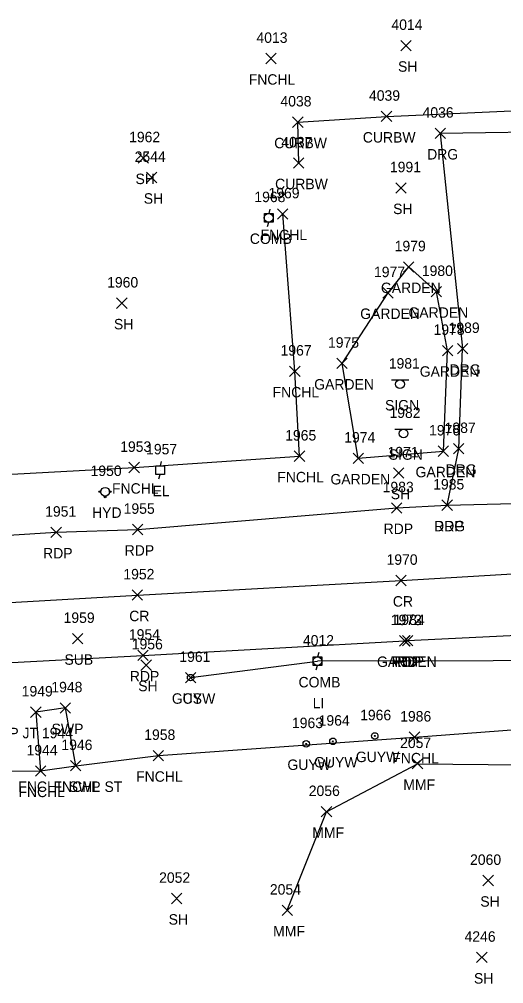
# Model space of a CAD drawing. Extents: x 1509053 to 1511576, y 400838 to 402572.
# Drawn here: x 1510649 to 1510741.8, y 401586.3 to 401770.8 of the extents above; entities that cross this region are included whole.
import ezdxf

# ---------------------------------------------------------------- set-up
doc = ezdxf.new("R2010")
doc.units = 0
for name, color, linetype in [('L_A', 7, 'Continuous'), ('L_I', 7, 'Continuous'), ('L_TIC', 7, 'Continuous'), ('LAPB', 7, 'Continuous'), ('LDEFAULT', 7, 'Continuous'), ('LELB', 7, 'Continuous'), ('LFNC', 7, 'Continuous'), ('P_A', 7, 'Continuous'), ('P_I', 7, 'Continuous'), ('P_TIC', 7, 'Continuous'), ('PET', 7, 'Continuous'), ('PRC', 7, 'Continuous'), ('R_A', 7, 'Continuous'), ('R_I', 7, 'Continuous'), ('R_TIC', 7, 'Continuous'), ('RC', 7, 'Continuous'), ('RDG', 7, 'Continuous'), ('RSW', 7, 'Continuous'), ('S_A', 7, 'Continuous'), ('S_I', 7, 'Continuous'), ('SSGN', 7, 'Continuous'), ('U_A', 7, 'Continuous'), ('U_C', 7, 'Continuous'), ('U_I', 7, 'Continuous'), ('U_TIC', 7, 'Continuous'), ('UEPT', 7, 'Continuous'), ('UP', 7, 'Continuous'), ('UPGW', 7, 'Continuous'), ('UWFH', 7, 'Continuous')]:
    doc.layers.add(name, color=color, linetype=linetype)

msp = doc.modelspace()

# ---------------------------------------------------------------- linework, layer by layer
at = {"layer": 'L_TIC'}
for points in [[(1510722.08, 401764.76), (1510724.08, 401766.76)], [(1510724.08, 401764.76), (1510722.08, 401766.76)], [(1510696.23, 401762.28), (1510698.23, 401764.28)], [(1510698.23, 401762.28), (1510696.23, 401764.28)], [(1510671.81, 401743.27), (1510673.81, 401745.27)], [(1510673.81, 401743.27), (1510671.81, 401745.27)], [(1510673.39, 401739.52), (1510675.39, 401741.52)], [(1510675.39, 401739.52), (1510673.39, 401741.52)], [(1510721.14, 401737.53), (1510723.14, 401739.53)], [(1510723.14, 401737.53), (1510721.14, 401739.53)], [(1510698.5, 401732.55), (1510700.5, 401734.55)], [(1510700.5, 401732.55), (1510698.5, 401734.55)], [(1510722.63, 401722.42), (1510724.63, 401724.42)], [(1510724.63, 401722.42), (1510722.63, 401724.42)], [(1510718.66, 401717.47), (1510720.66, 401719.47)], [(1510720.66, 401717.47), (1510718.66, 401719.47)], [(1510727.9, 401717.69), (1510729.9, 401719.69)], [(1510729.9, 401717.69), (1510727.9, 401719.69)], [(1510727.9, 401717.69), (1510729.9, 401719.69)], [(1510729.9, 401717.69), (1510727.9, 401719.69)], [(1510667.68, 401715.48), (1510669.68, 401717.48)], [(1510669.68, 401715.48), (1510667.68, 401717.48)], [(1510730.06, 401706.42), (1510732.06, 401708.42)], [(1510732.06, 401706.42), (1510730.06, 401708.42)], [(1510709.85, 401703.97), (1510711.85, 401705.97)], [(1510711.85, 401703.97), (1510709.85, 401705.97)], [(1510700.81, 401702.47), (1510702.81, 401704.47)], [(1510702.81, 401702.47), (1510700.81, 401704.47)], [(1510729.26, 401687.19), (1510731.26, 401689.19)], [(1510731.26, 401687.19), (1510729.26, 401689.19)], [(1510701.7, 401686.22), (1510703.7, 401688.22)], [(1510703.7, 401686.22), (1510701.7, 401688.22)], [(1510712.96, 401685.82), (1510714.96, 401687.82)], [(1510714.96, 401685.82), (1510712.96, 401687.82)], [(1510712.96, 401685.82), (1510714.96, 401687.82)], [(1510714.96, 401685.82), (1510712.96, 401687.82)], [(1510670.05, 401684.05), (1510672.05, 401686.05)], [(1510672.05, 401684.05), (1510670.05, 401686.05)], [(1510720.7, 401683), (1510722.7, 401685)], [(1510722.7, 401683), (1510720.7, 401685)], [(1510721.88, 401650.91), (1510723.88, 401652.91)], [(1510723.88, 401650.91), (1510721.88, 401652.91)], [(1510672.33, 401646.26), (1510674.33, 401648.26)], [(1510674.33, 401646.26), (1510672.33, 401648.26)], [(1510680.86, 401643.87), (1510682.86, 401645.87)], [(1510682.86, 401643.87), (1510680.86, 401645.87)], [(1510723.73, 401632.47), (1510725.73, 401634.47)], [(1510725.73, 401632.47), (1510723.73, 401634.47)], [(1510674.67, 401628.95), (1510676.67, 401630.95)], [(1510676.67, 401628.95), (1510674.67, 401630.95)], [(1510652.12, 401626.01), (1510654.12, 401628.01)], [(1510654.12, 401626.01), (1510652.12, 401628.01)], [(1510658.85, 401627.01), (1510660.85, 401629.01)], [(1510660.85, 401627.01), (1510658.85, 401629.01)], [(1510724.31, 401627.4), (1510726.31, 401629.4)], [(1510726.31, 401627.4), (1510724.31, 401629.4)], [(1510706.87, 401618.22), (1510708.87, 401620.22)], [(1510708.87, 401618.22), (1510706.87, 401620.22)], [(1510737.84, 401605.05), (1510739.84, 401607.06)], [(1510739.84, 401605.05), (1510737.84, 401607.06)], [(1510678.16, 401601.62), (1510680.16, 401603.62)], [(1510680.16, 401601.62), (1510678.16, 401603.62)], [(1510699.37, 401599.36), (1510701.37, 401601.36)], [(1510701.37, 401599.36), (1510699.37, 401601.36)], [(1510736.62, 401590.35), (1510738.62, 401592.35)], [(1510738.62, 401590.35), (1510736.62, 401592.35)]]:
    msp.add_lwpolyline(points, dxfattribs=at)
at = {"layer": 'LAPB'}
for points in [[(1510713.96, 401686.82), (1510710.85, 401704.97), (1510719.66, 401718.47), (1510723.63, 401723.42), (1510728.91, 401718.69)], [(1510713.96, 401686.82), (1510730.26, 401688.19), (1510731.06, 401707.42), (1510728.91, 401718.69)]]:
    msp.add_lwpolyline(points, dxfattribs=at)
at = {"layer": 'LDEFAULT'}
msp.add_lwpolyline([(1510700.37, 401600.36), (1510707.87, 401619.22), (1510725.31, 401628.4), (1510745.62, 401628.18)], dxfattribs=at)
at = {"layer": 'LELB'}
for points in [[(1510681.86, 401644.87), (1510706.13, 401648)], [(1510773.42, 401648.12), (1510706.13, 401648)]]:
    msp.add_lwpolyline(points, dxfattribs=at)
at = {"layer": 'LFNC'}
for points in [[(1510620.64, 401682.32), (1510671.05, 401685.05), (1510702.7, 401687.22), (1510701.81, 401703.47), (1510699.5, 401733.55)], [(1510614.51, 401587.89), (1510608.95, 401624.6), (1510623.43, 401626.88), (1510653.12, 401627.01), (1510659.85, 401628.01), (1510675.67, 401629.95), (1510724.73, 401633.47), (1510773.82, 401637.15), (1510823.89, 401641.02), (1510977.71, 401652.22)]]:
    msp.add_lwpolyline(points, dxfattribs=at)
at = {"layer": 'P_TIC'}
for points in [[(1510720.32, 401676.33), (1510722.32, 401678.33)], [(1510722.32, 401676.33), (1510720.32, 401678.33)], [(1510729.99, 401676.85), (1510731.99, 401678.85)], [(1510731.99, 401676.85), (1510729.99, 401678.85)], [(1510670.73, 401672.2), (1510672.73, 401674.2)], [(1510672.73, 401672.2), (1510670.73, 401674.2)], [(1510655.11, 401671.66), (1510657.11, 401673.66)], [(1510657.11, 401671.66), (1510655.11, 401673.66)], [(1510721.15, 401662.45), (1510723.15, 401664.46)], [(1510723.15, 401662.45), (1510721.15, 401664.46)], [(1510670.66, 401659.66), (1510672.66, 401661.67)], [(1510672.66, 401659.66), (1510670.66, 401661.67)], [(1510721.86, 401650.91), (1510723.86, 401652.91)], [(1510723.86, 401650.91), (1510721.86, 401652.91)], [(1510722.41, 401650.94), (1510724.41, 401652.94)], [(1510724.41, 401650.94), (1510722.41, 401652.94)], [(1510671.72, 401648.13), (1510673.72, 401650.13)], [(1510673.72, 401648.13), (1510671.72, 401650.13)]]:
    msp.add_lwpolyline(points, dxfattribs=at)
at = {"layer": 'PET'}
for points in [[(1510621.58, 401670.53), (1510656.11, 401672.66), (1510671.73, 401673.2), (1510721.32, 401677.33), (1510730.99, 401677.85), (1510771.86, 401678.86), (1510821.69, 401680.89), (1510871.79, 401683.93), (1510921.66, 401686.63), (1510971.11, 401689.96), (1511022.19, 401694.13), (1511068.96, 401697.4)], [(1510069.7, 401647.38), (1510070.82, 401637.95), (1510072.41, 401628.04), (1510122.3, 401634.81), (1510170.19, 401640.65), (1510220.23, 401643.86), (1510269.72, 401644.29), (1510320.63, 401641.42), (1510370.24, 401637.87), (1510421.73, 401637.03), (1510472.3, 401638.25), (1510523.24, 401640.81), (1510571.7, 401643.53), (1510622.45, 401646.41), (1510672.72, 401649.13), (1510722.86, 401651.91), (1510723.41, 401651.94), (1510773.15, 401654.37), (1510822.4, 401657.74), (1510872.35, 401660.8), (1510922.85, 401663.95), (1510967.23, 401666.49), (1511034, 401670.65), (1511071.49, 401673.22)]]:
    msp.add_lwpolyline(points, dxfattribs=at)
at = {"layer": 'PRC'}
msp.add_lwpolyline([(1510070.82, 401637.95), (1510120.23, 401645.42), (1510169.76, 401652.13), (1510220.07, 401655.52), (1510220.14, 401655.43), (1510270.51, 401655.53), (1510320.84, 401653.34), (1510371.03, 401650.53), (1510421.26, 401649.11), (1510471.33, 401650.1), (1510521.34, 401652.38), (1510571.58, 401655.12), (1510621.67, 401657.75), (1510671.66, 401660.66), (1510722.15, 401663.46), (1510772.15, 401666.42), (1510822.28, 401669.1), (1510872.26, 401671.98), (1510872.29, 401672.01), (1510922.21, 401674.96), (1510971.31, 401678.08), (1511022.51, 401681.61), (1511070.2, 401684.98)], dxfattribs=at)
at = {"layer": 'R_TIC'}
for points in [[(1510701.39, 401750.12), (1510703.39, 401752.12)], [(1510703.39, 401750.12), (1510701.39, 401752.12)], [(1510718.36, 401751.21), (1510720.36, 401753.21)], [(1510720.36, 401751.21), (1510718.36, 401753.21)], [(1510728.66, 401747.97), (1510730.66, 401749.97)], [(1510730.66, 401747.97), (1510728.66, 401749.97)], [(1510701.56, 401742.29), (1510703.56, 401744.29)], [(1510703.56, 401742.29), (1510701.56, 401744.29)], [(1510732.95, 401706.79), (1510734.95, 401708.79)], [(1510734.95, 401706.79), (1510732.95, 401708.79)], [(1510732.19, 401687.66), (1510734.19, 401689.66)], [(1510734.19, 401687.66), (1510732.19, 401689.66)], [(1510729.99, 401676.85), (1510731.99, 401678.85)], [(1510731.99, 401676.85), (1510729.99, 401678.85)], [(1510651.2, 401637.27), (1510653.2, 401639.27)], [(1510653.2, 401637.27), (1510651.2, 401639.27)], [(1510656.87, 401638.06), (1510658.87, 401640.06)], [(1510658.87, 401638.06), (1510656.87, 401640.06)], [(1510658.85, 401627.01), (1510660.85, 401629.01)], [(1510660.85, 401627.01), (1510658.85, 401629.01)]]:
    msp.add_lwpolyline(points, dxfattribs=at)
at = {"layer": 'RC'}
msp.add_lwpolyline([(1510702.56, 401743.29), (1510702.39, 401751.12), (1510719.36, 401752.21), (1510754.6, 401753.79), (1510762.31, 401754.99), (1510793.05, 401754.95), (1510792.84, 401758.38), (1510802.46, 401758.76), (1510802.46, 401755.4), (1510823.03, 401755.6)], dxfattribs=at)
at = {"layer": 'RDG'}
for points in [[(1510850.68, 401754.64), (1510811.64, 401755.43), (1510802.47, 401755.35), (1510793.09, 401754.56), (1510755.64, 401749.32), (1510729.66, 401748.97)], [(1510729.66, 401748.97), (1510733.95, 401707.79)], [(1510730.99, 401677.85), (1510733.19, 401688.66), (1510733.95, 401707.79)]]:
    msp.add_lwpolyline(points, dxfattribs=at)
at = {"layer": 'RSW'}
for points in [[(1510659.85, 401628.01), (1510657.87, 401639.06), (1510652.2, 401638.27)], [(1510652.2, 401638.27), (1510653.12, 401627.01)]]:
    msp.add_lwpolyline(points, dxfattribs=at)
at = {"layer": 'SSGN'}
for p, q in [((1510720.3, 401701.82), (1510723.63, 401701.82)), ((1510721.95, 401700.99), (1510721.95, 401700.99)), ((1510720.99, 401692.4), (1510724.32, 401692.4)), ((1510722.64, 401691.56), (1510722.64, 401691.56))]:
    msp.add_line(p, q, dxfattribs=at)
for centre in [(1510721.95, 401700.99), (1510722.64, 401691.56)]:
    msp.add_circle(centre, 0.833, dxfattribs=at)
at = {"layer": 'U_TIC'}
for points in [[(1510659.22, 401651.33), (1510661.22, 401653.33)], [(1510661.22, 401651.33), (1510659.22, 401653.33)]]:
    msp.add_lwpolyline(points, dxfattribs=at)
at = {"layer": 'UEPT'}
for p, q in [((1510675.18, 401683.73), (1510675.18, 401685.4)), ((1510675.18, 401685.4), (1510676.85, 401685.4)), ((1510676.18, 401686.23), (1510676.01, 401685.4)), ((1510676.85, 401685.4), (1510676.85, 401683.73)), ((1510676.85, 401683.73), (1510675.18, 401683.73)), ((1510675.76, 401682.9), (1510676.01, 401683.73)), ((1510676.01, 401684.57), (1510676.01, 401684.57))]:
    msp.add_line(p, q, dxfattribs=at)
at = {"layer": 'UP'}
for p, q in [((1510695.97, 401731.98), (1510695.97, 401733.65)), ((1510695.97, 401733.65), (1510697.64, 401733.65)), ((1510697.05, 401734.48), (1510696.8, 401733.65)), ((1510697.64, 401733.65), (1510697.64, 401731.98)), ((1510697.64, 401731.98), (1510695.97, 401731.98)), ((1510696.55, 401731.15), (1510696.8, 401731.98)), ((1510696.8, 401732.82), (1510696.8, 401732.82)), ((1510705.3, 401647.17), (1510705.3, 401648.83)), ((1510705.3, 401648.83), (1510706.96, 401648.83)), ((1510706.38, 401649.67), (1510706.13, 401648.83)), ((1510706.96, 401648.83), (1510706.96, 401647.17)), ((1510706.96, 401647.17), (1510705.3, 401647.17)), ((1510705.88, 401646.33), (1510706.13, 401647.17)), ((1510706.13, 401648), (1510706.13, 401648))]:
    msp.add_line(p, q, dxfattribs=at)
for centre in [(1510696.8, 401732.82), (1510706.13, 401648)]:
    msp.add_circle(centre, 0.833, dxfattribs=at)
at = {"layer": 'UPGW'}
for centre, radius in [((1510681.86, 401644.87), 0.625), ((1510681.86, 401644.87), 0.0833), ((1510717.11, 401633.71), 0.625), ((1510717.11, 401633.71), 0.0833), ((1510704, 401632.21), 0.625), ((1510704, 401632.21), 0.0833), ((1510709.11, 401632.68), 0.625), ((1510709.11, 401632.68), 0.0833)]:
    msp.add_circle(centre, radius, dxfattribs=at)
at = {"layer": 'UWFH'}
msp.add_line((1510665.47, 401680.43), (1510665.47, 401680.43), dxfattribs=at)
for centre, radius in [((1510664.47, 401680.43), 0.167), ((1510665.47, 401680.43), 0.833), ((1510665.47, 401679.43), 0.167), ((1510666.46, 401680.43), 0.167)]:
    msp.add_circle(centre, radius, dxfattribs=at)

# ---------------------------------------------------------------- texts
at = {"layer": 'L_A'}
for s, p in [('SH', (1510721.57, 401760.76)), ('FNCHL', (1510692.98, 401758.28)), ('SH', (1510671.3, 401739.27)), ('SH', (1510672.88, 401735.52)), ('SH', (1510720.63, 401733.53)), ('FNCHL', (1510695.25, 401728.55)), ('GARDEN', (1510718.3, 401718.42)), ('GARDEN', (1510714.33, 401713.47)), ('GARDEN', (1510723.57, 401713.69)), ('GARDEN', (1510723.57, 401713.69)), ('SH', (1510667.17, 401711.48)), ('GARDEN', (1510725.73, 401702.42)), ('GARDEN', (1510705.52, 401699.97)), ('FNCHL', (1510697.55, 401698.47)), ('GARDEN', (1510724.93, 401683.19)), ('FNCHL', (1510698.45, 401682.22)), ('GARDEN', (1510708.63, 401681.82)), ('GARDEN', (1510708.63, 401681.82)), ('FNCHL', (1510666.8, 401680.05)), ('SH', (1510720.18, 401679)), ('GARDEN', (1510717.55, 401646.91)), ('SH', (1510671.82, 401642.27)), ('CS', (1510680.31, 401639.87)), ('FNCHL', (1510720.48, 401628.47)), ('FNCHL', (1510671.41, 401624.95)), ('FNCHL', (1510655.59, 401623.01)), ('MMF', (1510722.59, 401623.4)), ('FNCHL', (1510648.87, 401622.01)), ('MMF', (1510705.15, 401614.22)), ('SH', (1510737.33, 401601.05)), ('SH', (1510677.65, 401597.62)), ('MMF', (1510697.66, 401595.36)), ('SH', (1510736.11, 401586.35))]:
    msp.add_text(s, height=2, dxfattribs=at).set_placement(p)
at = {"layer": 'L_I'}
for s, p in [('4014', (1510720.31, 401768.76)), ('4013', (1510694.46, 401766.28)), ('1962', (1510670.07, 401747.27)), ('2544', (1510671.13, 401743.52)), ('1991', (1510720.02, 401741.53)), ('1969', (1510696.76, 401736.55)), ('1979', (1510720.93, 401726.42)), ('1977', (1510716.97, 401721.47)), ('1980', (1510726.13, 401721.69)), ('1980', (1510726.13, 401721.69)), ('1960', (1510665.86, 401719.48)), ('1978', (1510728.37, 401710.42)), ('1975', (1510708.16, 401707.97)), ('1967', (1510699.07, 401706.47)), ('1976', (1510727.52, 401691.19)), ('1965', (1510699.96, 401690.22)), ('1974', (1510711.27, 401689.82)), ('1974', (1510711.27, 401689.82)), ('1953', (1510668.36, 401688.05)), ('1971', (1510719.57, 401687)), ('1972', (1510720.19, 401654.91)), ('1956', (1510670.58, 401650.27)), ('1961', (1510679.69, 401647.87)), ('1986', (1510721.98, 401636.47)), ('1958', (1510672.97, 401632.95)), ('2057', (1510721.97, 401631.4)), ('1944', (1510650.43, 401630.01)), ('1946', (1510657.1, 401631.01)), ('2056', (1510704.48, 401622.22)), ('2060', (1510735.37, 401609.05)), ('2052', (1510675.82, 401605.62)), ('2054', (1510697.03, 401603.36)), ('4246', (1510734.31, 401594.35))]:
    msp.add_text(s, height=2, dxfattribs=at).set_placement(p)
at = {"layer": 'P_A'}
for s, p in [('RDP', (1510718.81, 401672.33)), ('RDP', (1510728.48, 401672.85)), ('RDP', (1510653.6, 401667.66)), ('RDP', (1510669.22, 401668.2)), ('CR', (1510720.58, 401658.45)), ('CR', (1510670.1, 401655.66)), ('RDP', (1510720.35, 401646.91)), ('RDP', (1510720.9, 401646.94)), ('RDP', (1510670.21, 401644.13))]:
    msp.add_text(s, height=2, dxfattribs=at).set_placement(p)
at = {"layer": 'P_I'}
for s, p in [('1983', (1510718.63, 401680.33)), ('1985', (1510728.3, 401680.85)), ('1951', (1510653.99, 401675.66)), ('1955', (1510669.03, 401676.2)), ('1970', (1510719.37, 401666.45)), ('1952', (1510668.97, 401663.66)), ('1973', (1510720.17, 401654.91)), ('1984', (1510720.72, 401654.94)), ('1954', (1510670.03, 401652.13))]:
    msp.add_text(s, height=2, dxfattribs=at).set_placement(p)
at = {"layer": 'R_A'}
for s, p in [('CURBW', (1510697.86, 401746.12)), ('CURBW', (1510714.83, 401747.21)), ('DRG', (1510727.15, 401743.97)), ('CURBW', (1510698.03, 401738.29)), ('DRG', (1510731.44, 401702.79)), ('DRG', (1510730.68, 401683.66)), ('DRG', (1510728.48, 401672.85)), ('SWP JT 1944', (1510642.83, 401633.27)), ('SWP', (1510655.23, 401634.06)), ('FNCHL SWP ST', (1510648.86, 401623.01))]:
    msp.add_text(s, height=2, dxfattribs=at).set_placement(p)
at = {"layer": 'R_I'}
for s, p in [('4039', (1510716.01, 401755.21)), ('4038', (1510699.05, 401754.12)), ('4036', (1510726.27, 401751.97)), ('4037', (1510699.22, 401746.29)), ('1989', (1510731.25, 401710.79)), ('1987', (1510730.5, 401691.66)), ('1985', (1510728.3, 401680.85)), ('1949', (1510649.5, 401641.27)), ('1948', (1510655.18, 401642.06)), ('1946', (1510657.1, 401631.01))]:
    msp.add_text(s, height=2, dxfattribs=at).set_placement(p)
at = {"layer": 'S_A'}
for p in [(1510719.08, 401695.97), (1510719.78, 401686.54)]:
    msp.add_text('SIGN', height=2, dxfattribs=at).set_placement(p)
at = {"layer": 'S_I'}
for s, p in [('1981', (1510719.8, 401703.97)), ('1982', (1510719.93, 401694.54))]:
    msp.add_text(s, height=2, dxfattribs=at).set_placement(p)
at = {"layer": 'U_A'}
for s, p in [('COMB', (1510693.19, 401727.82)), ('EL', (1510674.55, 401679.57)), ('HYD', (1510662.98, 401675.43)), ('SUB', (1510657.69, 401647.33)), ('COMB', (1510702.52, 401643)), ('GUYW', (1510678.26, 401639.87)), ('GUYW', (1510705.5, 401627.68)), ('GUYW', (1510713.5, 401628.71)), ('GUYW', (1510700.39, 401627.21))]:
    msp.add_text(s, height=2, dxfattribs=at).set_placement(p)
at = {"layer": 'U_C'}
msp.add_text('LI', height=2, dxfattribs=at).set_placement((1510705.23, 401639))
at = {"layer": 'U_I'}
for s, p in [('1968', (1510694.06, 401735.82)), ('1957', (1510673.32, 401687.57)), ('1950', (1510662.69, 401683.43)), ('1959', (1510657.52, 401655.33)), ('4012', (1510703.36, 401651)), ('1961', (1510679.69, 401647.87)), ('1963', (1510701.26, 401635.21)), ('1964', (1510706.37, 401635.68)), ('1966', (1510714.31, 401636.71))]:
    msp.add_text(s, height=2, dxfattribs=at).set_placement(p)

doc.saveas('drawing.dxf')
